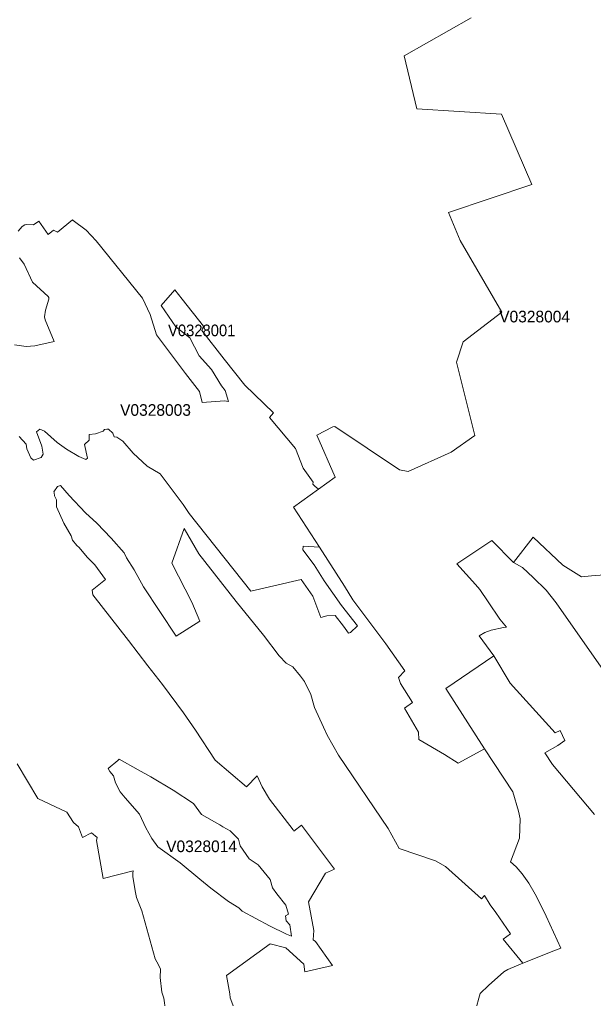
# Model space of a CAD drawing. Extents: x 369010 to 735936, y 6377141 to 6616555.
# Drawn here: x 607570 to 612509, y 6487053 to 6495475 of the extents above; entities that cross this region are included whole.
import ezdxf
from ezdxf.enums import TextEntityAlignment as Align

# ---------------------------------------------------------------- set-up
doc = ezdxf.new("R2010")
doc.units = 0
doc.header["$LTSCALE"] = 40
doc.layers.add('3', color=7, linetype='Continuous', lineweight=13)
doc.layers.add('4', color=7, linetype='Continuous')

msp = doc.modelspace()

# ---------------------------------------------------------------- linework, layer by layer
at = {"layer": '3'}
for points in [[(607559.39, 6493653.65), (607593.82, 6493694.86), (607616.66, 6493710.42), (607632.21, 6493713.23), (607688.98, 6493709.76), (607735.65, 6493741.53), (607817.08, 6493627.34), (607862.26, 6493663.91), (607896.69, 6493645.54), (608025.78, 6493752.95), (608030.58, 6493747.66), (608142.63, 6493663.25), (608229.19, 6493572.72), (608627.56, 6493078.69), (608694.42, 6492938.34), (608747.88, 6492762.25), (608999.77, 6492429.09), (609120.1, 6492274.67), (609141.45, 6492179.18), (609335.25, 6492193.41), (609368.35, 6492189.93), (609338.89, 6492283.61), (609307.61, 6492323.83), (609221.05, 6492463.18), (609115.63, 6492582.01), (609036.35, 6492736.1), (608914.87, 6492831.76), (608787.93, 6493014.97), (608906.76, 6493149.86), (608969.98, 6493069.59), (609152.04, 6492836.56), (609137.8, 6492800.97), (609330.62, 6492554.04), (609508.86, 6492329.78), (609755.3, 6492090.47), (609721.7, 6492051.74), (609945.13, 6491784.45), (610009.68, 6491614.64), (610096.24, 6491495.81), (610095.58, 6491476.45), (610110.47, 6491459.56), (610142.58, 6491434.57), (610286.07, 6491537.85), (610129.67, 6491899.64), (610265.38, 6491971.96), (610283.42, 6491974.61), (610840.67, 6491601.24), (610915.48, 6491585.68), (611285.05, 6491753.66), (611489.12, 6491896.99), (611331.23, 6492528.06), (611389.49, 6492703.82), (611719.5, 6492958.37), (611362.01, 6493575.04), (611261.22, 6493816.67), (611979.51, 6494056.98), (611719, 6494662.23), (610989.13, 6494706.09), (610880.73, 6495164.7), (611457.34, 6495490.91)], [(611457.34, 6495490.91), (610880.73, 6495164.7), (610989.13, 6494706.09), (611719, 6494662.23), (611979.51, 6494056.98), (611261.22, 6493816.67), (611362.01, 6493575.04), (611719.5, 6492958.37), (611389.49, 6492703.82), (611331.23, 6492528.06), (611489.12, 6491896.99), (611285.05, 6491753.66), (610915.48, 6491585.68), (610840.67, 6491601.24), (610283.42, 6491974.61), (610265.38, 6491971.96), (610129.67, 6491899.64), (610286.07, 6491537.85), (610142.58, 6491434.57), (609929.08, 6491278.34), (610151.19, 6490936.74), (610366.01, 6490598.61), (610438.67, 6490482.26), (610721.35, 6490102.43), (610886.52, 6489871.06), (610830.91, 6489814.29), (610849.45, 6489762.98), (610952.06, 6489600.29), (610882.22, 6489550.14), (611003.37, 6489342.77), (611007.67, 6489281.7), (611228.12, 6489150.62), (611344.8, 6489076.8), (611572.86, 6489201.1), (611238.71, 6489720.45), (611652.31, 6489999.82), (611525.36, 6490172.77), (611573.36, 6490201.24), (611630.13, 6490221.93), (611733.9, 6490243.77), (611761.21, 6490246.59), (611704.44, 6490317.42), (611601.83, 6490464.72), (611530.99, 6490570.64), (611494.91, 6490613.18), (611332.39, 6490791.09), (611634.43, 6490994.17), (611822.11, 6490803.18), (611991.09, 6491021.64), (612246.8, 6490780), (612406.18, 6490681.7), (612492.24, 6490688.15), (612905.17, 6490719.76)], [(608460.23, 6491847.51), (608547.29, 6491745.39), (608667.28, 6491633.51), (608779.32, 6491566.65), (608979.42, 6491301.67), (609030.72, 6491224.71), (609561, 6490555.91), (609995.28, 6490657.53), (610093.42, 6490513.38), (610163.27, 6490330), (610213.58, 6490344.23), (610287.73, 6490348.54), (610357.57, 6490254.69), (610402.25, 6490196.93), (610419.8, 6490201.24), (610477.56, 6490259.16), (610339.86, 6490432.45), (610192.56, 6490645.28), (610106.33, 6490784.97), (610007.03, 6490913.73), (610012.49, 6490944.35), (610151.19, 6490936.74), (609929.08, 6491278.34), (610142.58, 6491434.57), (610110.47, 6491459.56), (610095.58, 6491476.45), (610096.24, 6491495.81), (610009.68, 6491614.64), (609945.13, 6491784.45), (609721.7, 6492051.74), (609755.3, 6492090.47), (609508.86, 6492329.78), (609330.62, 6492554.04), (609137.8, 6492800.97), (609152.04, 6492836.56), (608969.98, 6493069.59), (608906.76, 6493149.86), (608787.93, 6493014.97), (608914.87, 6492831.76), (609036.35, 6492736.1), (609115.63, 6492582.01), (609221.05, 6492463.18), (609307.61, 6492323.83), (609338.89, 6492283.61), (609368.35, 6492189.93), (609335.25, 6492193.41), (609141.45, 6492179.18), (609120.1, 6492274.67), (608999.77, 6492429.09), (608747.88, 6492762.25), (608694.42, 6492938.34), (608627.56, 6493078.69), (608229.19, 6493572.72), (608142.63, 6493663.25), (608030.58, 6493747.66), (608025.78, 6493752.95), (607896.69, 6493645.54), (607862.26, 6493663.91), (607817.08, 6493627.34), (607735.65, 6493741.53), (607688.98, 6493709.76), (607632.21, 6493713.23), (607616.66, 6493710.42), (607593.82, 6493694.86), (607559.39, 6493653.65)], [(607526.95, 6492677.84), (607626.92, 6492660.96), (607702.55, 6492667.74), (607869.38, 6492704.32), (607791.76, 6492890.68), (607783.65, 6492916.33), (607792.42, 6492975.91), (607822.05, 6493070.41), (607822.05, 6493082.66), (607816.09, 6493093.58), (607680.87, 6493217.22), (607608.71, 6493370.64), (607569.49, 6493423.93)], [(607569.49, 6493423.93), (607608.71, 6493370.64), (607680.87, 6493217.22), (607816.09, 6493093.58), (607822.05, 6493082.66), (607822.05, 6493070.41), (607792.42, 6492975.91), (607783.65, 6492916.33), (607791.76, 6492890.68), (607869.38, 6492704.32), (607702.55, 6492667.74), (607626.92, 6492660.96), (607526.95, 6492677.84)], [(609668.41, 6490179.06), (609805.45, 6489999.32), (609864.2, 6489937.92), (609922.29, 6489905.48), (609987.17, 6489824.38), (610022.42, 6489778.37), (610076.38, 6489668.98), (610108.82, 6489556.76), (610187.1, 6489387.95), (610218.21, 6489318.94), (610315.53, 6489144.66), (610743.36, 6488513.43), (610835.88, 6488343.62), (611150.66, 6488235.55), (611235.9, 6488188.21), (611545.23, 6487908.51), (611570.88, 6487938.3), (611620.86, 6487858.53), (611668.19, 6487792.33), (611794.81, 6487609.11), (611731.42, 6487563.1), (611900.23, 6487355.06), (612183.08, 6487467.28), (612227.27, 6487486.31), (612102.81, 6487759.89), (612039.59, 6487889.81), (612009.13, 6487949.89), (611953.19, 6488044.72), (611895.43, 6488125.98), (611843.96, 6488184.74), (611796.13, 6488227.93), (611872.76, 6488430.18), (611878.22, 6488598.17), (611863.82, 6488665.03), (611815, 6488829.37), (611572.86, 6489201.1), (611344.8, 6489076.8), (611228.12, 6489150.62), (611007.67, 6489281.7), (611003.37, 6489342.77), (610882.22, 6489550.14), (610952.06, 6489600.29), (610849.45, 6489762.98), (610830.91, 6489814.29), (610886.52, 6489871.06), (610721.35, 6490102.43), (610438.67, 6490482.26), (610366.01, 6490598.61), (610151.19, 6490936.74), (610012.49, 6490944.35), (610007.03, 6490913.73), (610106.33, 6490784.97), (610192.56, 6490645.28), (610339.86, 6490432.45), (610477.56, 6490259.16), (610419.8, 6490201.24), (610402.25, 6490196.93), (610357.57, 6490254.69), (610287.73, 6490348.54), (610213.58, 6490344.23), (610163.27, 6490330), (610093.42, 6490513.38), (609995.28, 6490657.53), (609561, 6490555.91), (609030.72, 6491224.71), (608979.42, 6491301.67), (608779.32, 6491566.65), (608667.28, 6491633.51), (608547.29, 6491745.39), (608460.23, 6491847.51), (608407.43, 6491882.59), (608385.42, 6491885.24), (608373.18, 6491915.69), (608336.76, 6491950.12), (608321.87, 6491951.44), (608300.85, 6491949.46), (608290.09, 6491933.9), (608223.89, 6491911.56), (608168.45, 6491906.09), (608169.11, 6491856.77), (608129.39, 6491817.71), (608155.04, 6491701.37), (608140.81, 6491690.61), (608079.41, 6491714.94), (607973.98, 6491779.81), (607892.88, 6491836.58), (607785.14, 6491934.56), (607745.92, 6491950.78), (607714.97, 6491927.77), (607760.81, 6491803.48), (607774.38, 6491734.63), (607755.35, 6491707.49), (607689.15, 6491683.16), (607667.63, 6491703.52), (607633.87, 6491783.12), (607625.76, 6491822.35), (607567.67, 6491887.23)], [(607567.67, 6491887.23), (607625.76, 6491822.35), (607633.87, 6491783.12), (607667.63, 6491703.52)], [(607667.63, 6491703.52), (607689.15, 6491683.16), (607755.35, 6491707.49), (607774.38, 6491734.63), (607760.81, 6491803.48), (607714.97, 6491927.77), (607745.92, 6491950.78), (607785.14, 6491934.56), (607892.88, 6491836.58), (607973.98, 6491779.81), (608079.41, 6491714.94), (608140.81, 6491690.61), (608155.04, 6491701.37), (608129.39, 6491817.71), (608169.11, 6491856.77), (608168.45, 6491906.09), (608223.89, 6491911.56), (608290.09, 6491933.9), (608300.85, 6491949.46), (608321.87, 6491951.44), (608336.76, 6491950.12), (608373.18, 6491915.69), (608385.42, 6491885.24), (608407.43, 6491882.59), (608460.23, 6491847.51)], [(609431.74, 6486927.4), (609383.25, 6487056.66), (609378.94, 6487091.42), (609352.63, 6487249.8), (609727.66, 6487522.06), (609862.55, 6487488.79), (610016.8, 6487347.12), (610026.39, 6487281.75), (610262.57, 6487335.87), (610118.08, 6487541.59), (610097.23, 6487555.49), (610102.86, 6487637.41), (610058.34, 6487882.53), (610204.31, 6488131.28), (610282.1, 6488166.03), (609997.93, 6488544.05), (609931.89, 6488491.25), (609924.28, 6488503.66), (609722.53, 6488767.48), (609657.16, 6488872.41), (609614.12, 6488968.89), (609524.42, 6488872.41), (609254.65, 6489101.3), (609085.84, 6489359.65), (608980.91, 6489509.76), (608799.18, 6489752.39), (608673.57, 6489914.58), (608508.72, 6490132.22), (608202.21, 6490525.96), (608196.25, 6490565.01), (608308.96, 6490657.7), (608217.11, 6490784.64), (608182.68, 6490817.08), (608151.57, 6490848.19), (608082.72, 6490931.28), (608064.01, 6490950.31), (608026.94, 6490996.98), (608014.03, 6491032.07), (607951.31, 6491141.63), (607888.41, 6491281.48), (607889.08, 6491342.22), (607870.87, 6491378.63), (607867.4, 6491407.1), (607865.41, 6491410.41), (607895.86, 6491456.42), (607922.84, 6491465.19), (607996.98, 6491381.45), (608136.84, 6491232.16), (608234.81, 6491142.95), (608357.78, 6491014.03), (608469.17, 6490887.58), (608489.69, 6490842.9), (608557.38, 6490739.46), (608637.65, 6490592.82), (608917.19, 6490168.8), (609122.58, 6490299.22), (609052.24, 6490461.24), (608881.44, 6490798.87), (608986.7, 6491095.79), (609114.3, 6490878.81), (609433.56, 6490467.7), (609668.41, 6490179.06)], [(611504.01, 6486981.36), (611521.56, 6487053.68), (611535.13, 6487094.89), (611606.79, 6487162.42), (611739.2, 6487280.75), (611772.3, 6487300.95), (611900.23, 6487355.06), (611731.42, 6487563.1), (611794.81, 6487609.11), (611668.19, 6487792.33), (611620.86, 6487858.53), (611570.88, 6487938.3), (611545.23, 6487908.51), (611235.9, 6488188.21), (611150.66, 6488235.55), (610835.88, 6488343.62), (610743.36, 6488513.43), (610315.53, 6489144.66), (610218.21, 6489318.94), (610187.1, 6489387.95), (610108.82, 6489556.76), (610076.38, 6489668.98), (610022.42, 6489778.37), (609987.17, 6489824.38), (609922.29, 6489905.48), (609864.2, 6489937.92), (609805.45, 6489999.32), (609668.41, 6490179.06), (609433.56, 6490467.7), (609114.3, 6490878.81), (608986.7, 6491095.79), (608881.44, 6490798.87), (609052.24, 6490461.24), (609122.58, 6490299.22), (608917.19, 6490168.8), (608637.65, 6490592.82), (608557.38, 6490739.46), (608489.69, 6490842.9), (608469.17, 6490887.58), (608357.78, 6491014.03), (608234.81, 6491142.95), (608136.84, 6491232.16), (607996.98, 6491381.45), (607922.84, 6491465.19), (607895.86, 6491456.42), (607865.41, 6491410.41), (607867.4, 6491407.1), (607870.87, 6491378.63), (607889.08, 6491342.22), (607888.41, 6491281.48), (607951.31, 6491141.63), (608014.03, 6491032.07), (608026.94, 6490996.98), (608064.01, 6490950.31), (608082.72, 6490931.28), (608151.57, 6490848.19), (608182.68, 6490817.08), (608217.11, 6490784.64), (608308.96, 6490657.7), (608196.25, 6490565.01), (608202.21, 6490525.96), (608508.72, 6490132.22), (608673.57, 6489914.58), (608799.18, 6489752.39), (608980.91, 6489509.76), (609085.84, 6489359.65), (609254.65, 6489101.3), (609524.42, 6488872.41)], [(612574.49, 6489903.16), (612189.37, 6490455.45), (612100.99, 6490566.67), (611989.11, 6490675.41), (611898.58, 6490759.48), (611822.11, 6490803.18), (611634.43, 6490994.17), (611332.39, 6490791.09), (611494.91, 6490613.18), (611530.99, 6490570.64), (611601.83, 6490464.72), (611704.44, 6490317.42), (611761.21, 6490246.59), (611733.9, 6490243.77), (611630.13, 6490221.93), (611573.36, 6490201.24), (611525.36, 6490172.77), (611652.31, 6489999.82), (611792.16, 6489764.14), (612180.76, 6489337.14), (612221.97, 6489357.83), (612264.01, 6489272.59), (612203.27, 6489227.74), (612090.89, 6489165.02), (612156.76, 6489064.89), (612518.06, 6488634.25)], [(612905.17, 6490719.76), (612492.24, 6490688.15), (612406.18, 6490681.7), (612246.8, 6490780), (611991.09, 6491021.64), (611822.11, 6490803.18), (611898.58, 6490759.48), (611989.11, 6490675.41), (612100.99, 6490566.67), (612189.37, 6490455.45), (612574.49, 6489903.16)], [(612518.06, 6488634.25), (612156.76, 6489064.89), (612090.89, 6489165.02), (612203.27, 6489227.74), (612264.01, 6489272.59), (612221.97, 6489357.83), (612180.76, 6489337.14), (611792.16, 6489764.14), (611652.31, 6489999.82), (611238.71, 6489720.45), (611572.86, 6489201.1), (611815, 6488829.37), (611863.82, 6488665.03), (611878.22, 6488598.17), (611872.76, 6488430.18), (611796.13, 6488227.93), (611843.96, 6488184.74), (611895.43, 6488125.98), (611953.19, 6488044.72), (612009.13, 6487949.89), (612039.59, 6487889.81), (612102.81, 6487759.89), (612227.27, 6487486.31), (612183.08, 6487467.28), (611900.23, 6487355.06), (611772.3, 6487300.95), (611739.2, 6487280.75), (611606.79, 6487162.42), (611535.13, 6487094.89), (611521.56, 6487053.68), (611504.01, 6486981.36)], [(607548.47, 6489071.18), (607727.71, 6488773.6), (607978.28, 6488654.6), (608033.4, 6488566.06), (608077.59, 6488529.48), (608113, 6488437.3), (608190.79, 6488477.68), (608238.79, 6488437.3), (608232.99, 6488410.48), (608289.76, 6488084.94), (608548.78, 6488149.32), (608545.96, 6488131.11), (608545.96, 6488102.32), (608565.16, 6487979.35), (608577.57, 6487921.75), (608621.43, 6487805.07), (608736.62, 6487391.97), (608765.42, 6487341.99), (608784.62, 6487303.59)], [(608825.83, 6486952.39), (608810.6, 6487056), (608794.22, 6487106.81), (608779.82, 6487232.59), (608784.62, 6487303.59), (608765.42, 6487341.99), (608736.62, 6487391.97), (608621.43, 6487805.07), (608577.57, 6487921.75), (608565.16, 6487979.35), (608545.96, 6488102.32), (608545.96, 6488131.11), (608548.78, 6488149.32), (608289.76, 6488084.94), (608232.99, 6488410.48), (608238.79, 6488437.3), (608190.79, 6488477.68), (608113, 6488437.3), (608077.59, 6488529.48), (608033.4, 6488566.06), (607978.28, 6488654.6), (607727.71, 6488773.6), (607548.47, 6489071.18)], [(609524.42, 6488872.41), (609614.12, 6488968.89), (609657.16, 6488872.41), (609722.53, 6488767.48), (609924.28, 6488503.66), (609931.89, 6488491.25), (609997.93, 6488544.05), (610282.1, 6488166.03), (610204.31, 6488131.28), (610058.34, 6487882.53), (610102.86, 6487637.41), (610097.23, 6487555.49), (610118.08, 6487541.59), (610262.57, 6487335.87), (610026.39, 6487281.75), (610016.8, 6487347.12), (609862.55, 6487488.79), (609727.66, 6487522.06), (609352.63, 6487249.8), (609378.94, 6487091.42), (609383.25, 6487056.66), (609431.74, 6486927.4)], [(608784.62, 6487303.59), (608779.82, 6487232.59), (608794.22, 6487106.81), (608810.6, 6487056), (608825.83, 6486952.39)]]:
    msp.add_lwpolyline(points, dxfattribs=at)
for points in [[(609120.76, 6488077.82), (608951.78, 6488218.17), (608758.97, 6488357.52), (608708.82, 6488428.19), (608657.35, 6488521.87), (608602.56, 6488638.22), (608480.42, 6488778.73), (608437.06, 6488831.2), (608396.02, 6488906.5), (608377.81, 6488969.23), (608347.03, 6489005.8), (608332.13, 6489030.96), (608415.38, 6489099.48), (608428.29, 6489110.23), (608592.3, 6489020.7), (608700.71, 6488957.97), (608893.52, 6488843.77), (609066.97, 6488728.42), (609135.49, 6488634.91), (609293.54, 6488545.04), (609321.02, 6488530.31), (609381.43, 6488494.89), (609454.58, 6488422.9), (609469.31, 6488364.8), (609545.77, 6488252.92), (609623.39, 6488202.61), (609728.49, 6488074.84), (609747.85, 6488004.01), (609785.42, 6487953.86), (609863.04, 6487854.56), (609884.72, 6487778.09), (609858.57, 6487762.04), (609865.36, 6487719.84), (609894.98, 6487684.42), (609909.88, 6487588.59), (609868.84, 6487605.64), (609720.38, 6487677.63), (609485.36, 6487804.24), (609457.89, 6487832.87), (609367.85, 6487887.66), (609217.08, 6488000.7)], [(609120.76, 6488077.82), (609217.08, 6488000.7), (609367.85, 6487887.66), (609457.89, 6487832.87), (609485.36, 6487804.24), (609720.38, 6487677.63), (609868.84, 6487605.64), (609909.88, 6487588.59), (609894.98, 6487684.42), (609865.36, 6487719.84), (609858.57, 6487762.04), (609884.72, 6487778.09), (609863.04, 6487854.56), (609785.42, 6487953.86), (609747.85, 6488004.01), (609728.49, 6488074.84), (609623.39, 6488202.61), (609545.77, 6488252.92), (609469.31, 6488364.8), (609454.58, 6488422.9), (609381.43, 6488494.89), (609321.02, 6488530.31), (609293.54, 6488545.04), (609135.49, 6488634.91), (609066.97, 6488728.42), (608893.52, 6488843.77), (608700.71, 6488957.97), (608592.3, 6489020.7), (608428.29, 6489110.23), (608415.38, 6489099.48), (608332.13, 6489030.96), (608347.03, 6489005.8), (608377.81, 6488969.23), (608396.02, 6488906.5), (608437.06, 6488831.2), (608480.42, 6488778.73), (608602.56, 6488638.22), (608657.35, 6488521.87), (608708.82, 6488428.19), (608758.97, 6488357.52), (608951.78, 6488218.17)]]:
    msp.add_lwpolyline(points, close=True, dxfattribs=at)

# ---------------------------------------------------------------- texts
at = {"layer": '4'}
for s, p in [('V0328004', (612002.87, 6492869.81)), ('V0328003', (608740.31, 6492065.96)), ('V0328014', (609136.88, 6488311.41))]:
    msp.add_text(s, height=100, dxfattribs=at).set_placement(p, align=Align.CENTER)
at = {"layer": '4', "width": 0.95}
msp.add_text('V0328001', height=100, dxfattribs=at).set_placement((609137.81, 6492750.97), align=Align.CENTER)

doc.saveas('drawing.dxf')
